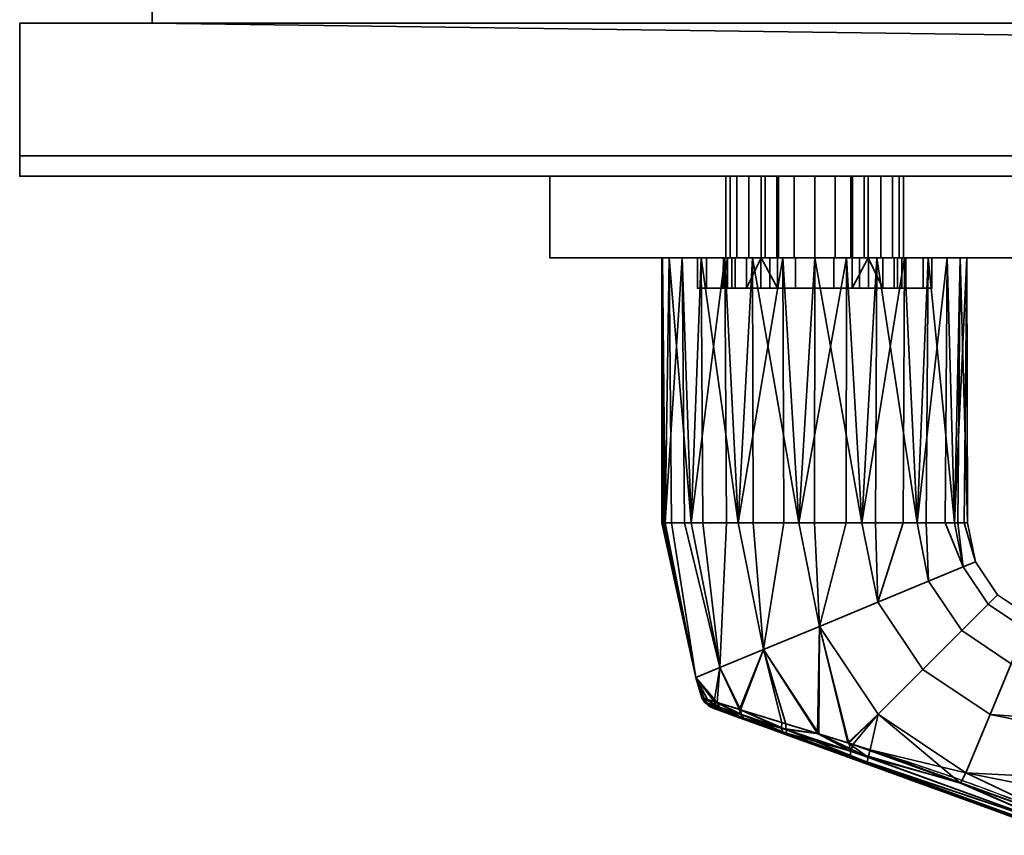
# Model space of a CAD drawing. Header units: millimetres. Extents: x -603 to 3703, y -115 to 249.
# Tile 314 of 656: x 1016 to 1113, y -114 to -34. Entities that reach past the tile are written whole.
import ezdxf

# ---------------------------------------------------------------- set-up
doc = ezdxf.new("R2010")
doc.units = ezdxf.units.MM
doc.layers.add('152', color=7, linetype='Continuous', true_color=0xffffff)

# ---------------------------------------------------------------- blocks, each defined once
blk = doc.blocks.new('UG_SURFACE_090')
at = {"layer": '152', "color": 43, "linetype": 'Continuous', "lineweight": 35}
for points in [[(1029, -34, 2017), (1971, -34, 2017), (1971, 0, 2017), (1029, 0, 2017)], [(1029, -34, 2017), (1029, 0, 2017), (1029, -25.5, 1148.5), (1029, -28.5, 1148.5)], [(1029, -29, 30.5), (1029, -34, 2017), (1029, -28.5, 1148.5), (1029, -28.5, 1117.5)], [(1029, -34), (1029, -29), (1971, -29), (1971, -34)], [(1029, -29, 30.5), (1029, -29), (1029, -34), (1029, -34, 2017)], [(1984, -49, 2030), (1984, -34, 2030), (1016, -34, 2030), (1016, -49, 2030)], [(1016, -34, 2030), (1016, -34), (1016, -47)], [(1016, -47), (1016, -49, 2), (1016, -49, 2030), (1016, -34, 2030)], [(1016, -34, 2030), (1984, -34, 2030), (1971, -34, 2017), (1029, -34, 2017)], [(1029, -34, 2017), (1029, -34), (1016, -34), (1016, -34, 2030)], [(1984, -47), (1016, -47), (1016, -34), (1029, -34)], [(1984, -47), (1029, -34), (1971, -34)], [(1016, -47), (1984, -47), (1984, -49, 2), (1016, -49, 2)], [(1016, -49, 2030), (1068, -49, 1186.5), (1094, -49, 1190)], [(1016, -49, 2), (1094, -49, 948), (1068, -49, 951.5)], [(1068, -49, 951.5), (1068, -49, 1186.5), (1016, -49, 2030), (1016, -49, 2)], [(1094, -49, 1190), (1120, -49, 1186.5), (1984, -49, 2030), (1016, -49, 2030)], [(1120, -49, 951.5), (1094, -49, 948), (1016, -49, 2), (1984, -49, 2)], [(1068, -49, 951.5), (1068, -57, 951.5), (1068, -57, 1186.5), (1068, -49, 1186.5)], [(1068, -49, 1186.5), (1068, -57, 1186.5), (1094, -57, 1190), (1094, -49, 1190)], [(1094, -49, 948), (1094, -57, 948), (1068, -57, 951.5), (1068, -49, 951.5)], [(1085.289, -49, 1011.173), (1085.289, -57, 1011.173), (1086.367, -57, 1007.721), (1086.367, -49, 1007.721)], [(1085.699, -49, 1014.767), (1085.699, -57, 1014.767), (1085.289, -57, 1011.173), (1085.289, -49, 1011.173)], [(1099.25, -49, 1005), (1085.289, -49, 1011.173), (1086.367, -49, 1007.721), (1088.75, -49, 1005)], [(1085.699, -49, 1014.767), (1085.289, -49, 1011.173), (1099.25, -49, 1005)], [(1087.527, -49, 1017.888), (1087.527, -57, 1017.888), (1085.699, -57, 1014.767), (1085.699, -49, 1014.767)], [(1099.25, -49, 1005), (1090.461, -49, 1020.002), (1087.527, -49, 1017.888), (1085.699, -49, 1014.767)], [(1086.367, -49, 1007.721), (1086.367, -57, 1007.721), (1088.75, -57, 1005), (1088.75, -49, 1005)], [(1090.461, -49, 1020.002), (1090.461, -57, 1020.002), (1087.527, -57, 1017.888), (1087.527, -49, 1017.888)], [(1088.75, -49, 1005), (1088.75, -57, 1005), (1088.75, -57, 1004.69)], [(1088.75, -57, 1004.69), (1088.75, -57, 992.5), (1088.75, -49, 992.5), (1088.75, -49, 1005)], [(1088.75, -49, 992.5), (1088.75, -57, 992.5), (1089.15, -57, 990.491), (1089.15, -49, 990.491)], [(1099.25, -49, 992.5), (1088.75, -49, 992.5), (1089.15, -49, 990.491), (1090.288, -49, 988.788)], [(1099.25, -49, 992.5), (1099.25, -49, 1005), (1088.75, -49, 1005), (1088.75, -49, 992.5)], [(1089.15, -49, 990.491), (1089.15, -57, 990.491), (1090.288, -57, 988.788), (1090.288, -49, 988.788)], [(1090.288, -49, 988.788), (1090.288, -57, 988.788), (1091.991, -57, 987.65), (1091.991, -49, 987.65)], [(1097.712, -49, 988.788), (1090.288, -49, 988.788), (1091.991, -49, 987.65)], [(1097.712, -49, 988.788), (1098.85, -49, 990.491), (1099.25, -49, 992.5), (1090.288, -49, 988.788)], [(1094, -49, 1020.75), (1094, -57, 1020.75), (1090.461, -57, 1020.002), (1090.461, -49, 1020.002)], [(1099.25, -49, 1005), (1097.539, -49, 1020.002), (1094, -49, 1020.75), (1090.461, -49, 1020.002)], [(1091.991, -49, 987.65), (1091.991, -57, 987.65), (1094, -57, 987.25), (1094, -49, 987.25)], [(1091.991, -49, 987.65), (1094, -49, 987.25), (1096.009, -49, 987.65), (1097.712, -49, 988.788)], [(1094, -49, 1190), (1094, -57, 1190), (1120, -57, 1186.5), (1120, -49, 1186.5)], [(1120, -49, 951.5), (1120, -57, 951.5), (1094, -57, 948), (1094, -49, 948)], [(1094, -49, 987.25), (1094, -57, 987.25), (1096.009, -57, 987.65), (1096.009, -49, 987.65)], [(1097.539, -49, 1020.002), (1097.539, -57, 1020.002), (1094, -57, 1020.75), (1094, -49, 1020.75)], [(1096.009, -49, 987.65), (1096.009, -57, 987.65), (1097.712, -57, 988.788), (1097.712, -49, 988.788)], [(1100.473, -49, 1017.888), (1100.473, -57, 1017.888), (1097.539, -57, 1020.002), (1097.539, -49, 1020.002)], [(1102.301, -49, 1014.767), (1100.473, -49, 1017.888), (1097.539, -49, 1020.002), (1099.25, -49, 1005)], [(1097.712, -49, 988.788), (1097.712, -57, 988.788), (1098.85, -57, 990.491), (1098.85, -49, 990.491)], [(1098.85, -49, 990.491), (1098.85, -57, 990.491), (1099.25, -57, 992.5), (1099.25, -49, 992.5)], [(1099.25, -49, 1005), (1099.25, -49, 992.5), (1099.25, -57, 992.5), (1099.25, -57, 1004.69)], [(1099.25, -57, 1004.69), (1099.25, -57, 1005), (1099.25, -49, 1005)], [(1099.25, -49, 1005), (1099.25, -57, 1005), (1101.632, -57, 1007.721), (1101.632, -49, 1007.721)], [(1099.25, -49, 1005), (1101.632, -49, 1007.721), (1102.711, -49, 1011.173), (1102.301, -49, 1014.767)], [(1102.301, -49, 1014.767), (1102.301, -57, 1014.767), (1100.473, -57, 1017.888), (1100.473, -49, 1017.888)], [(1101.632, -49, 1007.721), (1101.632, -57, 1007.721), (1102.711, -57, 1011.173), (1102.711, -49, 1011.173)], [(1102.711, -49, 1011.173), (1102.711, -57, 1011.173), (1102.301, -57, 1014.767), (1102.301, -49, 1014.767)], [(1068, -57, 951.5), (1082.5, -57, 993.5), (1082.5, -57, 1014.5)], [(1068, -57, 951.5), (1079.734, -57, 1099.365), (1079, -57, 1104)], [(1068, -57, 951.5), (1083.375, -57, 989.099), (1082.5, -57, 993.5)], [(1079, -57, 1104), (1079.082, -57, 1105.568), (1068, -57, 1186.5), (1068, -57, 951.5)], [(1068, -57, 951.5), (1085.868, -57, 985.368), (1083.375, -57, 989.099)], [(1094, -57, 1190), (1068, -57, 1186.5), (1090.881, -57, 1118.672)], [(1068, -57, 1186.5), (1081.01, -57, 1111.5), (1085.183, -57, 1116.135)], [(1068, -57, 951.5), (1082.853, -57, 1093.963), (1079.734, -57, 1099.365)], [(1068, -57, 951.5), (1089.599, -57, 982.875), (1085.868, -57, 985.368)], [(1085.183, -57, 1116.135), (1090.881, -57, 1118.672), (1068, -57, 1186.5)], [(1068, -57, 951.5), (1087.899, -57, 1090.297), (1082.853, -57, 1093.963)], [(1068, -57, 951.5), (1094, -57, 948), (1094, -57, 982), (1089.599, -57, 982.875)], [(1082.5, -57, 1014.5), (1094, -57, 1089), (1087.899, -57, 1090.297), (1068, -57, 951.5)], [(1079.082, -57, 1105.568), (1081.01, -57, 1111.5), (1068, -57, 1186.5)], [(1079, -57, 1104), (1079.734, -57, 1099.365), (1079.328, -83, 1100.881)], [(1079.082, -57, 1105.568), (1079, -57, 1104), (1079, -83, 1104)], [(1079, -83, 1104), (1079.164, -83, 1105.559), (1079.082, -57, 1105.568)], [(1079.328, -83, 1100.881), (1079, -83, 1104), (1079, -57, 1104)], [(1081.01, -57, 1111.5), (1079.082, -57, 1105.568), (1079.328, -83, 1107.119)], [(1079.082, -57, 1105.568), (1079.164, -83, 1105.559), (1079.328, -83, 1107.119)], [(1079.734, -57, 1099.365), (1079.959, -83, 1099.465), (1079.328, -83, 1100.881)], [(1079.328, -83, 1107.119), (1081.234, -83, 1111.4), (1081.01, -57, 1111.5)], [(1079.734, -57, 1099.365), (1082.853, -57, 1093.963), (1081.865, -83, 1095.183)], [(1081.865, -83, 1095.183), (1079.959, -83, 1099.465), (1079.734, -57, 1099.365)], [(1085.183, -57, 1116.135), (1081.01, -57, 1111.5), (1081.865, -83, 1112.817)], [(1081.01, -57, 1111.5), (1081.234, -83, 1111.4), (1081.865, -83, 1112.817)], [(1082.853, -57, 1093.963), (1083.017, -83, 1094.146), (1081.865, -83, 1095.183)], [(1081.865, -83, 1112.817), (1085.348, -83, 1115.953), (1085.183, -57, 1116.135)], [(1094, -57, 1089), (1082.5, -57, 1014.5), (1083.375, -57, 1018.901)], [(1082.5, -57, 1014.5), (1082.5, -60, 1014.5), (1083.375, -60, 1018.901), (1083.375, -57, 1018.901)], [(1082.5, -57, 993.5), (1082.5, -60, 993.5), (1082.5, -60, 1014.5), (1082.5, -57, 1014.5)], [(1083.375, -57, 989.099), (1083.375, -60, 989.099), (1082.5, -60, 993.5), (1082.5, -57, 993.5)], [(1082.853, -57, 1093.963), (1087.899, -57, 1090.297), (1086.5, -83, 1091.01)], [(1086.5, -83, 1091.01), (1083.017, -83, 1094.146), (1082.853, -57, 1093.963)], [(1083.375, -57, 1018.901), (1085.868, -57, 1022.632), (1094, -57, 1089)], [(1083.375, -57, 1018.901), (1083.375, -60, 1018.901), (1085.868, -60, 1022.632), (1085.868, -57, 1022.632)], [(1085.868, -57, 985.368), (1085.868, -60, 985.368), (1083.375, -60, 989.099), (1083.375, -57, 989.099)], [(1085.441, -57, 1009.219), (1085.049, -57, 1012.941), (1085, -60, 1012)], [(1085.049, -57, 1012.941), (1085.049, -60, 1012.941), (1085, -60, 1012)], [(1085, -60, 1012), (1085.441, -60, 1009.219), (1085.441, -57, 1009.219)], [(1086.206, -57, 1016.5), (1086.206, -60, 1016.5), (1085.049, -60, 1012.941), (1085.049, -57, 1012.941)], [(1085.049, -57, 1012.941), (1085.289, -57, 1011.173), (1085.699, -57, 1014.767)], [(1085.699, -57, 1014.767), (1086.206, -57, 1016.5), (1085.049, -57, 1012.941)], [(1085.289, -57, 1011.173), (1085.049, -57, 1012.941), (1085.441, -57, 1009.219)], [(1090.881, -57, 1118.672), (1085.183, -57, 1116.135), (1086.5, -83, 1116.99)], [(1085.183, -57, 1116.135), (1085.348, -83, 1115.953), (1086.5, -83, 1116.99)], [(1085.441, -57, 1009.219), (1086.367, -57, 1007.721), (1085.289, -57, 1011.173)], [(1085.441, -57, 1009.219), (1085.441, -60, 1009.219), (1087.312, -60, 1005.978), (1087.312, -57, 1005.978)], [(1086.367, -57, 1007.721), (1085.441, -57, 1009.219), (1087.312, -57, 1005.978)], [(1086.206, -57, 1016.5), (1085.699, -57, 1014.767), (1087.527, -57, 1017.888)], [(1094, -57, 1089), (1085.868, -57, 1022.632), (1089.599, -57, 1025.125)], [(1085.868, -57, 1022.632), (1085.868, -60, 1022.632), (1089.599, -60, 1025.125), (1089.599, -57, 1025.125)], [(1089.599, -57, 982.875), (1089.599, -60, 982.875), (1085.868, -60, 985.368), (1085.868, -57, 985.368)], [(1088.71, -57, 1019.281), (1088.71, -60, 1019.281), (1086.206, -60, 1016.5), (1086.206, -57, 1016.5)], [(1087.527, -57, 1017.888), (1088.71, -57, 1019.281), (1086.206, -57, 1016.5)], [(1087.312, -57, 1005.978), (1088.75, -57, 1004.69), (1088.75, -57, 1005), (1086.367, -57, 1007.721)], [(1087.899, -57, 1090.297), (1087.975, -83, 1090.53), (1086.5, -83, 1091.01)], [(1086.5, -83, 1116.99), (1090.957, -83, 1118.439), (1090.881, -57, 1118.672)], [(1087.312, -60, 1005.978), (1090.339, -60, 1003.778), (1088.75, -57, 1004.69)], [(1088.75, -57, 1004.69), (1087.312, -57, 1005.978), (1087.312, -60, 1005.978)], [(1088.71, -57, 1019.281), (1087.527, -57, 1017.888), (1090.461, -57, 1020.002)], [(1087.899, -57, 1090.297), (1094, -57, 1089), (1092.432, -83, 1089.082)], [(1092.432, -83, 1089.082), (1087.975, -83, 1090.53), (1087.899, -57, 1090.297)], [(1092.129, -57, 1020.803), (1092.129, -60, 1020.803), (1088.71, -60, 1019.281), (1088.71, -57, 1019.281)], [(1090.461, -57, 1020.002), (1092.129, -57, 1020.803), (1088.71, -57, 1019.281)], [(1090.339, -60, 1003.778), (1090.339, -57, 1003.778), (1088.75, -57, 1004.69)], [(1088.75, -57, 992.5), (1094, -57, 987.25), (1091.991, -57, 987.65), (1090.288, -57, 988.788)], [(1090.288, -57, 988.788), (1089.15, -57, 990.491), (1088.75, -57, 992.5)], [(1088.75, -57, 992.5), (1088.75, -57, 1004.69), (1090.339, -57, 1003.778)], [(1088.75, -57, 992.5), (1090.339, -57, 1003.778), (1094, -57, 1003), (1094, -57, 987.25)], [(1089.599, -57, 1025.125), (1094, -57, 1026), (1094, -57, 1089)], [(1089.599, -57, 1025.125), (1089.599, -60, 1025.125), (1094, -60, 1026), (1094, -57, 1026)], [(1094, -57, 982), (1094, -60, 982), (1089.599, -60, 982.875), (1089.599, -57, 982.875)], [(1090.339, -57, 1003.778), (1090.339, -60, 1003.778), (1094, -60, 1003), (1094, -57, 1003)], [(1092.129, -57, 1020.803), (1090.461, -57, 1020.002), (1094, -57, 1020.75)], [(1097.119, -57, 1118.672), (1090.881, -57, 1118.672), (1092.432, -83, 1118.918)], [(1090.881, -57, 1118.672), (1090.957, -83, 1118.439), (1092.432, -83, 1118.918)], [(1090.881, -57, 1118.672), (1097.119, -57, 1118.672), (1120, -57, 1186.5), (1094, -57, 1190)], [(1095.871, -57, 1020.803), (1095.871, -60, 1020.803), (1092.129, -60, 1020.803), (1092.129, -57, 1020.803)], [(1094, -57, 1020.75), (1095.871, -57, 1020.803), (1092.129, -57, 1020.803)], [(1094, -57, 1089), (1093.974, -83, 1089.244), (1092.432, -83, 1089.082)], [(1092.432, -83, 1118.918), (1097.093, -83, 1118.428), (1097.119, -57, 1118.672)], [(1098.635, -83, 1089.734), (1093.974, -83, 1089.244), (1094, -57, 1089)], [(1094, -57, 1089), (1100.101, -57, 1090.297), (1098.635, -83, 1089.734)], [(1100.101, -57, 1090.297), (1094, -57, 1089), (1094, -57, 1026), (1098.401, -57, 1025.125)], [(1098.401, -57, 982.875), (1094, -57, 982), (1094, -57, 948), (1120, -57, 951.5)], [(1094, -57, 1026), (1094, -60, 1026), (1098.401, -60, 1025.125), (1098.401, -57, 1025.125)], [(1098.401, -57, 982.875), (1098.401, -60, 982.875), (1094, -60, 982), (1094, -57, 982)], [(1094, -57, 1003), (1094, -60, 1003), (1097.661, -60, 1003.778), (1097.661, -57, 1003.778)], [(1095.871, -57, 1020.803), (1094, -57, 1020.75), (1097.539, -57, 1020.002)], [(1094, -57, 987.25), (1094, -57, 1003), (1097.661, -57, 1003.778), (1099.25, -57, 992.5)], [(1097.712, -57, 988.788), (1096.009, -57, 987.65), (1094, -57, 987.25), (1099.25, -57, 992.5)], [(1099.29, -57, 1019.281), (1099.29, -60, 1019.281), (1095.871, -60, 1020.803), (1095.871, -57, 1020.803)], [(1099.29, -57, 1019.281), (1095.871, -57, 1020.803), (1097.539, -57, 1020.002)], [(1097.119, -57, 1118.672), (1097.093, -83, 1118.428), (1098.635, -83, 1118.266)], [(1102.817, -57, 1116.135), (1097.119, -57, 1118.672), (1098.635, -83, 1118.266)], [(1120, -57, 1186.5), (1097.119, -57, 1118.672), (1102.817, -57, 1116.135)], [(1097.539, -57, 1020.002), (1100.473, -57, 1017.888), (1099.29, -57, 1019.281)], [(1099.25, -57, 1004.69), (1097.661, -60, 1003.778), (1100.688, -60, 1005.978)], [(1099.25, -57, 1004.69), (1097.661, -57, 1003.778), (1097.661, -60, 1003.778)], [(1097.661, -57, 1003.778), (1099.25, -57, 1004.69), (1099.25, -57, 992.5)], [(1099.25, -57, 992.5), (1098.85, -57, 990.491), (1097.712, -57, 988.788)], [(1120, -57, 951.5), (1102.132, -57, 985.368), (1098.401, -57, 982.875)], [(1098.401, -57, 1025.125), (1102.132, -57, 1022.632), (1100.101, -57, 1090.297)], [(1098.401, -57, 1025.125), (1098.401, -60, 1025.125), (1102.132, -60, 1022.632), (1102.132, -57, 1022.632)], [(1102.132, -57, 985.368), (1102.132, -60, 985.368), (1098.401, -60, 982.875), (1098.401, -57, 982.875)], [(1100.101, -57, 1090.297), (1099.978, -83, 1090.51), (1098.635, -83, 1089.734)], [(1098.635, -83, 1118.266), (1102.694, -83, 1115.923), (1102.817, -57, 1116.135)], [(1100.688, -60, 1005.978), (1100.688, -57, 1005.978), (1099.25, -57, 1004.69)], [(1101.632, -57, 1007.721), (1099.25, -57, 1005), (1099.25, -57, 1004.69), (1100.688, -57, 1005.978)], [(1101.794, -57, 1016.5), (1101.794, -60, 1016.5), (1099.29, -60, 1019.281), (1099.29, -57, 1019.281)], [(1101.794, -57, 1016.5), (1099.29, -57, 1019.281), (1100.473, -57, 1017.888)], [(1104.037, -83, 1092.853), (1099.978, -83, 1090.51), (1100.101, -57, 1090.297)], [(1100.101, -57, 1090.297), (1105.147, -57, 1093.963), (1104.037, -83, 1092.853)], [(1120, -57, 951.5), (1100.101, -57, 1090.297), (1104.625, -57, 1018.901), (1105.5, -57, 1014.5)], [(1100.101, -57, 1090.297), (1102.132, -57, 1022.632), (1104.625, -57, 1018.901)], [(1120, -57, 951.5), (1105.147, -57, 1093.963), (1100.101, -57, 1090.297)], [(1100.473, -57, 1017.888), (1102.301, -57, 1014.767), (1101.794, -57, 1016.5)], [(1100.688, -57, 1005.978), (1100.688, -60, 1005.978), (1102.56, -60, 1009.219), (1102.56, -57, 1009.219)], [(1100.688, -57, 1005.978), (1102.56, -57, 1009.219), (1101.632, -57, 1007.721)], [(1102.711, -57, 1011.173), (1101.632, -57, 1007.721), (1102.56, -57, 1009.219)], [(1102.951, -57, 1012.941), (1102.951, -60, 1012.941), (1101.794, -60, 1016.5), (1101.794, -57, 1016.5)], [(1102.951, -57, 1012.941), (1101.794, -57, 1016.5), (1102.301, -57, 1014.767)], [(1104.625, -57, 989.099), (1102.132, -57, 985.368), (1120, -57, 951.5)], [(1102.132, -57, 1022.632), (1102.132, -60, 1022.632), (1104.625, -60, 1018.901), (1104.625, -57, 1018.901)], [(1104.625, -57, 989.099), (1104.625, -60, 989.099), (1102.132, -60, 985.368), (1102.132, -57, 985.368)], [(1102.301, -57, 1014.767), (1102.711, -57, 1011.173), (1102.951, -57, 1012.941)], [(1102.56, -57, 1009.219), (1102.56, -60, 1009.219), (1102.951, -60, 1012.941), (1102.951, -57, 1012.941)], [(1102.56, -57, 1009.219), (1102.951, -57, 1012.941), (1102.711, -57, 1011.173)], [(1102.817, -57, 1116.135), (1102.694, -83, 1115.923), (1104.037, -83, 1115.147)], [(1106.99, -57, 1111.5), (1102.817, -57, 1116.135), (1104.037, -83, 1115.147)], [(1102.817, -57, 1116.135), (1106.99, -57, 1111.5), (1120, -57, 1186.5)], [(1105.147, -57, 1093.963), (1104.949, -83, 1094.107), (1104.037, -83, 1092.853)], [(1104.037, -83, 1115.147), (1106.792, -83, 1111.356), (1106.99, -57, 1111.5)], [(1105.5, -57, 993.5), (1104.625, -57, 989.099), (1120, -57, 951.5)], [(1104.625, -57, 1018.901), (1104.625, -60, 1018.901), (1105.5, -60, 1014.5), (1105.5, -57, 1014.5)], [(1105.5, -57, 993.5), (1105.5, -60, 993.5), (1104.625, -60, 989.099), (1104.625, -57, 989.099)], [(1107.703, -83, 1097.899), (1104.949, -83, 1094.107), (1105.147, -57, 1093.963)], [(1105.147, -57, 1093.963), (1108.266, -57, 1099.365), (1107.703, -83, 1097.899)], [(1108.266, -57, 1099.365), (1105.147, -57, 1093.963), (1120, -57, 951.5)], [(1105.5, -57, 1014.5), (1105.5, -57, 993.5), (1120, -57, 951.5)], [(1105.5, -57, 1014.5), (1105.5, -60, 1014.5), (1105.5, -60, 993.5), (1105.5, -57, 993.5)], [(1106.99, -57, 1111.5), (1106.792, -83, 1111.356), (1107.703, -83, 1110.101)], [(1108.918, -57, 1105.568), (1106.99, -57, 1111.5), (1107.703, -83, 1110.101)], [(1120, -57, 1186.5), (1106.99, -57, 1111.5), (1108.918, -57, 1105.568)], [(1108.266, -57, 1099.365), (1108.026, -83, 1099.416), (1107.703, -83, 1097.899)], [(1107.703, -83, 1110.101), (1108.678, -83, 1105.517), (1108.918, -57, 1105.568)], [(1109, -83, 1104), (1108.026, -83, 1099.416), (1108.266, -57, 1099.365)], [(1108.266, -57, 1099.365), (1108.918, -57, 1105.568), (1109, -83, 1104)], [(1108.918, -57, 1105.568), (1108.266, -57, 1099.365), (1120, -57, 951.5), (1120, -57, 1186.5)], [(1108.918, -57, 1105.568), (1108.678, -83, 1105.517), (1109, -83, 1104)], [(1082.5, -60, 1014.5), (1082.5, -60, 993.5), (1085.441, -60, 1009.219), (1085, -60, 1012)], [(1085, -60, 1012), (1085.049, -60, 1012.941), (1082.5, -60, 1014.5)], [(1082.5, -60, 993.5), (1087.312, -60, 1005.978), (1085.441, -60, 1009.219)], [(1085.049, -60, 1012.941), (1086.206, -60, 1016.5), (1083.375, -60, 1018.901), (1082.5, -60, 1014.5)], [(1090.339, -60, 1003.778), (1087.312, -60, 1005.978), (1082.5, -60, 993.5), (1083.375, -60, 989.099)], [(1085.868, -60, 1022.632), (1083.375, -60, 1018.901), (1086.206, -60, 1016.5), (1088.71, -60, 1019.281)], [(1094, -60, 1003), (1090.339, -60, 1003.778), (1083.375, -60, 989.099), (1085.868, -60, 985.368)], [(1089.599, -60, 1025.125), (1085.868, -60, 1022.632), (1088.71, -60, 1019.281), (1092.129, -60, 1020.803)], [(1085.868, -60, 985.368), (1089.599, -60, 982.875), (1094, -60, 982), (1094, -60, 1003)], [(1094, -60, 1026), (1089.599, -60, 1025.125), (1092.129, -60, 1020.803)], [(1092.129, -60, 1020.803), (1095.871, -60, 1020.803), (1098.401, -60, 1025.125), (1094, -60, 1026)], [(1094, -60, 1003), (1098.401, -60, 982.875), (1102.132, -60, 985.368)], [(1094, -60, 1003), (1094, -60, 982), (1098.401, -60, 982.875)], [(1102.132, -60, 985.368), (1104.625, -60, 989.099), (1097.661, -60, 1003.778), (1094, -60, 1003)], [(1095.871, -60, 1020.803), (1099.29, -60, 1019.281), (1102.132, -60, 1022.632), (1098.401, -60, 1025.125)], [(1100.688, -60, 1005.978), (1097.661, -60, 1003.778), (1104.625, -60, 989.099), (1105.5, -60, 993.5)], [(1099.29, -60, 1019.281), (1101.794, -60, 1016.5), (1104.625, -60, 1018.901), (1102.132, -60, 1022.632)], [(1102.56, -60, 1009.219), (1100.688, -60, 1005.978), (1105.5, -60, 993.5)], [(1105.5, -60, 1014.5), (1104.625, -60, 1018.901), (1101.794, -60, 1016.5), (1102.951, -60, 1012.941)], [(1105.5, -60, 993.5), (1105.5, -60, 1014.5), (1102.951, -60, 1012.941), (1102.56, -60, 1009.219)], [(1082.348, -98.182, 1100.881), (1082.348, -98.182, 1107.119), (1079, -83, 1104)], [(1082.348, -98.182, 1107.119), (1079.164, -83, 1105.559), (1079, -83, 1104)], [(1079, -83, 1104), (1079.328, -83, 1100.881), (1082.348, -98.182, 1100.881)], [(1082.348, -98.182, 1107.119), (1079.328, -83, 1107.119), (1079.164, -83, 1105.559)], [(1082.348, -98.182, 1100.881), (1079.328, -83, 1100.881), (1079.959, -83, 1099.465)], [(1081.234, -83, 1111.4), (1079.328, -83, 1107.119), (1082.348, -98.182, 1107.119), (1084.692, -97.211, 1112.817)], [(1079.959, -83, 1099.465), (1081.865, -83, 1095.183), (1084.692, -97.211, 1095.183), (1082.348, -98.182, 1100.881)], [(1084.692, -97.211, 1112.817), (1081.865, -83, 1112.817), (1081.234, -83, 1111.4)], [(1084.692, -97.211, 1095.183), (1081.865, -83, 1095.183), (1083.017, -83, 1094.146)], [(1085.348, -83, 1115.953), (1081.865, -83, 1112.817), (1084.692, -97.211, 1112.817)], [(1083.017, -83, 1094.146), (1086.5, -83, 1091.01), (1088.974, -95.437, 1091.01), (1084.692, -97.211, 1095.183)], [(1084.692, -97.211, 1112.817), (1088.974, -95.437, 1116.99), (1086.5, -83, 1116.99), (1085.348, -83, 1115.953)], [(1088.974, -95.437, 1091.01), (1086.5, -83, 1091.01), (1087.975, -83, 1090.53)], [(1090.957, -83, 1118.439), (1086.5, -83, 1116.99), (1088.974, -95.437, 1116.99)], [(1087.975, -83, 1090.53), (1092.432, -83, 1089.082), (1094.454, -93.167, 1089.082), (1088.974, -95.437, 1091.01)], [(1088.974, -95.437, 1116.99), (1094.454, -93.167, 1118.918), (1092.432, -83, 1118.918), (1090.957, -83, 1118.439)], [(1094.454, -93.167, 1089.082), (1092.432, -83, 1089.082), (1093.974, -83, 1089.244)], [(1097.093, -83, 1118.428), (1092.432, -83, 1118.918), (1094.454, -93.167, 1118.918)], [(1093.974, -83, 1089.244), (1098.635, -83, 1089.734), (1100.185, -90.793, 1089.734), (1094.454, -93.167, 1089.082)], [(1094.454, -93.167, 1118.918), (1100.185, -90.793, 1118.266), (1098.635, -83, 1118.266), (1097.093, -83, 1118.428)], [(1100.185, -90.793, 1089.734), (1098.635, -83, 1089.734), (1099.978, -83, 1090.51)], [(1102.694, -83, 1115.923), (1098.635, -83, 1118.266), (1100.185, -90.793, 1118.266)], [(1099.978, -83, 1090.51), (1104.037, -83, 1092.853), (1105.176, -88.726, 1092.853), (1100.185, -90.793, 1089.734)], [(1100.185, -90.793, 1118.266), (1105.176, -88.726, 1115.147), (1104.037, -83, 1115.147), (1102.694, -83, 1115.923)], [(1105.176, -88.726, 1092.853), (1104.037, -83, 1092.853), (1104.949, -83, 1094.107)], [(1106.792, -83, 1111.356), (1104.037, -83, 1115.147), (1105.176, -88.726, 1115.147), (1108.563, -87.323, 1110.101)], [(1104.949, -83, 1094.107), (1107.703, -83, 1097.899), (1108.563, -87.323, 1097.899), (1105.176, -88.726, 1092.853)], [(1108.563, -87.323, 1110.101), (1107.703, -83, 1110.101), (1106.792, -83, 1111.356)], [(1108.563, -87.323, 1097.899), (1107.703, -83, 1097.899), (1108.026, -83, 1099.416)], [(1108.678, -83, 1105.517), (1107.703, -83, 1110.101), (1108.563, -87.323, 1110.101), (1109.761, -86.827, 1104)], [(1108.026, -83, 1099.416), (1109, -83, 1104), (1109.761, -86.827, 1104), (1108.563, -87.323, 1097.899)], [(1109.761, -86.827, 1104), (1109, -83, 1104), (1108.678, -83, 1105.517)], [(1109.761, -86.827, 1104), (1111.929, -90.071, 1104), (1111.012, -90.988, 1097.899), (1108.563, -87.323, 1097.899)], [(1108.563, -87.323, 1110.101), (1111.012, -90.988, 1110.101), (1111.929, -90.071, 1104), (1109.761, -86.827, 1104)], [(1108.563, -87.323, 1097.899), (1111.012, -90.988, 1097.899), (1108.42, -93.58, 1092.853), (1105.176, -88.726, 1092.853)], [(1105.176, -88.726, 1115.147), (1108.42, -93.58, 1115.147), (1111.012, -90.988, 1110.101), (1108.563, -87.323, 1110.101)], [(1105.176, -88.726, 1092.853), (1108.42, -93.58, 1092.853), (1104.6, -97.4, 1089.734), (1100.185, -90.793, 1089.734)], [(1100.185, -90.793, 1118.266), (1104.6, -97.4, 1118.266), (1108.42, -93.58, 1115.147), (1105.176, -88.726, 1115.147)], [(1100.185, -90.793, 1089.734), (1104.6, -97.4, 1089.734), (1100.214, -101.786, 1089.082), (1094.454, -93.167, 1089.082)], [(1094.454, -93.167, 1118.918), (1100.214, -101.786, 1118.918), (1104.6, -97.4, 1118.266), (1100.185, -90.793, 1118.266)], [(1111.929, -90.071, 1104), (1115.173, -92.239, 1104), (1114.677, -93.437, 1097.899), (1111.012, -90.988, 1097.899)], [(1111.012, -90.988, 1110.101), (1114.677, -93.437, 1110.101), (1115.173, -92.239, 1104), (1111.929, -90.071, 1104)], [(1111.012, -90.988, 1097.899), (1114.677, -93.437, 1097.899), (1113.274, -96.824, 1092.853), (1108.42, -93.58, 1092.853)], [(1108.42, -93.58, 1115.147), (1113.274, -96.824, 1115.147), (1114.677, -93.437, 1110.101), (1111.012, -90.988, 1110.101)], [(1094.454, -93.167, 1118.918), (1088.974, -95.437, 1116.99), (1094.408, -103.716, 1116.839)], [(1094.274, -103.671, 1091.138), (1088.974, -95.437, 1091.01), (1094.454, -93.167, 1089.082)], [(1097.349, -104.62, 1090.135), (1094.274, -103.671, 1091.138), (1094.454, -93.167, 1089.082)], [(1094.454, -93.167, 1118.918), (1094.408, -103.716, 1116.839), (1097.239, -104.593, 1117.64)], [(1094.454, -93.167, 1089.082), (1100.214, -101.786, 1089.082), (1097.349, -104.62, 1090.135)], [(1097.239, -104.593, 1117.64), (1100.214, -101.786, 1118.918), (1094.454, -93.167, 1118.918)], [(1108.42, -93.58, 1092.853), (1113.274, -96.824, 1092.853), (1111.207, -101.815, 1089.734), (1104.6, -97.4, 1089.734)], [(1104.6, -97.4, 1118.266), (1111.207, -101.815, 1118.266), (1113.274, -96.824, 1115.147), (1108.42, -93.58, 1115.147)], [(1088.974, -95.437, 1116.99), (1084.692, -97.211, 1112.817), (1086.717, -101.34, 1112.813)], [(1086.613, -101.308, 1095.278), (1084.692, -97.211, 1095.183), (1088.974, -95.437, 1091.01)], [(1088.974, -95.437, 1091.01), (1090.759, -102.586, 1092.285), (1086.613, -101.308, 1095.278)], [(1086.717, -101.34, 1112.813), (1091.18, -102.716, 1115.926), (1088.974, -95.437, 1116.99)], [(1088.974, -95.437, 1091.01), (1094.274, -103.671, 1091.138), (1090.759, -102.586, 1092.285)], [(1091.18, -102.716, 1115.926), (1094.408, -103.716, 1116.839), (1088.974, -95.437, 1116.99)], [(1082.348, -98.182, 1100.881), (1084.692, -97.211, 1095.183), (1084.142, -100.541, 1098.674)], [(1084.424, -100.629, 1109.854), (1084.692, -97.211, 1112.817), (1082.348, -98.182, 1107.119)], [(1084.692, -97.211, 1095.183), (1086.613, -101.308, 1095.278), (1084.142, -100.541, 1098.674)], [(1084.424, -100.629, 1109.854), (1086.675, -101.327, 1112.784), (1084.692, -97.211, 1112.817)], [(1086.675, -101.327, 1112.784), (1086.717, -101.34, 1112.813), (1084.692, -97.211, 1112.817)], [(1104.6, -97.4, 1089.734), (1111.207, -101.815, 1089.734), (1108.833, -107.546, 1089.082), (1100.214, -101.786, 1089.082)], [(1100.214, -101.786, 1118.918), (1108.833, -107.546, 1118.918), (1111.207, -101.815, 1118.266), (1104.6, -97.4, 1118.266)], [(1111.207, -101.815, 1089.734), (1113.274, -96.824, 1092.853), (1119, -97.963, 1092.853), (1119, -102.376, 1090.305)], [(1119, -102.376, 1117.695), (1119, -97.963, 1115.147), (1113.274, -96.824, 1115.147), (1111.207, -101.815, 1118.266)], [(1082.348, -98.182, 1107.119), (1082.348, -98.182, 1100.881), (1082.916, -100.158, 1102.843)], [(1082.348, -98.182, 1100.881), (1083.484, -100.335, 1100.914), (1082.916, -100.158, 1102.843)], [(1082.348, -98.182, 1107.119), (1083.15, -100.231, 1106.582), (1084.424, -100.629, 1109.854)], [(1082.916, -100.158, 1102.843), (1083.15, -100.231, 1106.582), (1082.348, -98.182, 1107.119)], [(1084.142, -100.541, 1098.674), (1083.484, -100.335, 1100.914), (1082.348, -98.182, 1100.881)], [(1083.195, -100.594, 1102.889), (1082.916, -100.158, 1102.843), (1083.484, -100.335, 1100.914)], [(1082.916, -100.158, 1102.843), (1083.195, -100.594, 1102.889), (1083.419, -100.67, 1106.481)], [(1083.419, -100.67, 1106.481), (1083.15, -100.231, 1106.582), (1082.916, -100.158, 1102.843)], [(1083.15, -100.231, 1106.582), (1083.419, -100.67, 1106.481), (1084.643, -101.084, 1109.63)], [(1084.643, -101.084, 1109.63), (1084.424, -100.629, 1109.854), (1083.15, -100.231, 1106.582)], [(1084.372, -100.992, 1098.879), (1083.195, -100.594, 1102.889), (1083.484, -100.335, 1100.914)], [(1083.484, -100.335, 1100.914), (1084.142, -100.541, 1098.674), (1084.372, -100.992, 1098.879)], [(1083.195, -100.594, 1102.889), (1083.575, -100.943, 1102.941), (1083.791, -101.02, 1106.364)], [(1083.791, -101.02, 1106.364), (1083.419, -100.67, 1106.481), (1083.195, -100.594, 1102.889)], [(1083.575, -100.943, 1102.941), (1083.195, -100.594, 1102.889), (1084.372, -100.992, 1098.879)], [(1083.419, -100.67, 1106.481), (1083.791, -101.02, 1106.364), (1084.97, -101.441, 1109.363)], [(1084.97, -101.441, 1109.363), (1084.643, -101.084, 1109.63), (1083.419, -100.67, 1106.481)], [(1084.372, -100.992, 1098.879), (1084.709, -101.348, 1099.121), (1083.575, -100.943, 1102.941)], [(1083.791, -101.02, 1106.364), (1083.575, -100.943, 1102.941), (1084.033, -101.181, 1102.998)], [(1084.033, -101.181, 1102.998), (1083.575, -100.943, 1102.941), (1084.709, -101.348, 1099.121)], [(1084.97, -101.441, 1109.363), (1083.791, -101.02, 1106.364), (1084.242, -101.257, 1106.238)], [(1084.033, -101.181, 1102.998), (1084.242, -101.257, 1106.238), (1083.791, -101.02, 1106.364)], [(1084.709, -101.348, 1099.121), (1085.128, -101.58, 1099.384), (1084.033, -101.181, 1102.998)], [(1084.242, -101.257, 1106.238), (1084.033, -101.181, 1102.998), (1085.128, -101.58, 1099.384), (1087.346, -102.387, 1096.441)], [(1084.142, -100.541, 1098.674), (1086.613, -101.308, 1095.278), (1086.75, -101.795, 1095.602)], [(1086.75, -101.795, 1095.602), (1084.372, -100.992, 1098.879), (1084.142, -100.541, 1098.674)], [(1084.242, -101.257, 1106.238), (1085.381, -101.672, 1109.074), (1084.97, -101.441, 1109.363)], [(1087.346, -102.387, 1096.441), (1085.381, -101.672, 1109.074), (1084.242, -101.257, 1106.238)], [(1084.709, -101.348, 1099.121), (1084.372, -100.992, 1098.879), (1086.75, -101.795, 1095.602)], [(1084.424, -100.629, 1109.854), (1084.643, -101.084, 1109.63), (1086.809, -101.815, 1112.458)], [(1086.809, -101.815, 1112.458), (1086.675, -101.327, 1112.784), (1084.424, -100.629, 1109.854)], [(1084.643, -101.084, 1109.63), (1084.97, -101.441, 1109.363), (1087.059, -102.186, 1112.056)], [(1087.059, -102.186, 1112.056), (1086.809, -101.815, 1112.458), (1084.643, -101.084, 1109.63)], [(1086.75, -101.795, 1095.602), (1087.001, -102.166, 1096.001), (1084.709, -101.348, 1099.121)], [(1085.128, -101.58, 1099.384), (1084.709, -101.348, 1099.121), (1087.001, -102.166, 1096.001)], [(1086.613, -101.308, 1095.278), (1090.759, -102.586, 1092.285), (1090.756, -103.141, 1092.691)], [(1090.756, -103.141, 1092.691), (1086.75, -101.795, 1095.602), (1086.613, -101.308, 1095.278)], [(1086.717, -101.34, 1112.813), (1086.675, -101.327, 1112.784), (1086.809, -101.815, 1112.458)], [(1086.717, -101.34, 1112.813), (1086.809, -101.815, 1112.458), (1091.164, -103.278, 1115.516)], [(1091.164, -103.278, 1115.516), (1091.18, -102.716, 1115.926), (1086.717, -101.34, 1112.813)], [(1087.059, -102.186, 1112.056), (1084.97, -101.441, 1109.363), (1085.381, -101.672, 1109.074)], [(1087.001, -102.166, 1096.001), (1087.346, -102.387, 1096.441), (1085.128, -101.58, 1099.384)], [(1085.381, -101.672, 1109.074), (1087.402, -102.407, 1111.613), (1087.059, -102.186, 1112.056)], [(1087.402, -102.407, 1111.613), (1085.381, -101.672, 1109.074), (1091.101, -103.754, 1093.847)], [(1087.346, -102.387, 1096.441), (1091.101, -103.754, 1093.847), (1085.381, -101.672, 1109.074)], [(1087.001, -102.166, 1096.001), (1086.75, -101.795, 1095.602), (1090.756, -103.141, 1092.691)], [(1086.809, -101.815, 1112.458), (1087.059, -102.186, 1112.056), (1091.271, -103.687, 1114.964)], [(1091.271, -103.687, 1114.964), (1091.164, -103.278, 1115.516), (1086.809, -101.815, 1112.458)], [(1090.756, -103.141, 1092.691), (1090.875, -103.546, 1093.233), (1087.001, -102.166, 1096.001)], [(1087.346, -102.387, 1096.441), (1087.001, -102.166, 1096.001), (1090.875, -103.546, 1093.233)], [(1091.271, -103.687, 1114.964), (1087.059, -102.186, 1112.056), (1087.402, -102.407, 1111.613)], [(1090.875, -103.546, 1093.233), (1091.101, -103.754, 1093.847), (1087.346, -102.387, 1096.441)], [(1100.214, -101.786, 1118.918), (1097.239, -104.593, 1117.64), (1099.441, -105.275, 1118.263)], [(1097.728, -104.737, 1090.011), (1097.349, -104.62, 1090.135), (1100.214, -101.786, 1089.082)], [(1108.309, -108.529, 1089.831), (1097.728, -104.737, 1090.011), (1100.214, -101.786, 1089.082)], [(1108.833, -107.546, 1118.918), (1100.214, -101.786, 1118.918), (1099.441, -105.275, 1118.263)], [(1100.214, -101.786, 1089.082), (1108.833, -107.546, 1089.082), (1108.309, -108.529, 1089.831)], [(1108.833, -107.546, 1089.082), (1111.207, -101.815, 1089.734), (1119, -103.365, 1089.734), (1119, -108.051, 1089.242)], [(1119, -108.051, 1118.758), (1119, -103.365, 1118.266), (1111.207, -101.815, 1118.266), (1108.833, -107.546, 1118.918)], [(1111.207, -101.815, 1118.266), (1119, -103.365, 1118.266), (1119, -102.376, 1117.695)], [(1119, -102.376, 1090.305), (1119, -103.365, 1089.734), (1111.207, -101.815, 1089.734)], [(1087.402, -102.407, 1111.613), (1091.485, -103.894, 1114.336), (1091.271, -103.687, 1114.964)], [(1091.101, -103.754, 1093.847), (1099.166, -106.689, 1116.361), (1091.485, -103.894, 1114.336), (1087.402, -102.407, 1111.613)], [(1090.756, -103.141, 1092.691), (1090.759, -102.586, 1092.285), (1094.274, -103.671, 1091.138)], [(1094.274, -103.671, 1091.138), (1097.551, -105.419, 1090.427), (1090.756, -103.141, 1092.691)], [(1090.875, -103.546, 1093.233), (1090.756, -103.141, 1092.691), (1097.551, -105.419, 1090.427)], [(1094.408, -103.716, 1116.839), (1091.18, -102.716, 1115.926), (1091.164, -103.278, 1115.516)], [(1091.164, -103.278, 1115.516), (1091.271, -103.687, 1114.964), (1099.136, -106.488, 1117.182)], [(1094.408, -103.716, 1116.839), (1091.164, -103.278, 1115.516), (1099.233, -105.986, 1117.857)], [(1099.136, -106.488, 1117.182), (1099.233, -105.986, 1117.857), (1091.164, -103.278, 1115.516)], [(1097.551, -105.419, 1090.427), (1097.487, -105.9, 1091.085), (1090.875, -103.546, 1093.233)], [(1091.101, -103.754, 1093.847), (1090.875, -103.546, 1093.233), (1097.487, -105.9, 1091.085)], [(1097.487, -105.9, 1091.085), (1097.549, -106.1, 1091.876), (1091.101, -103.754, 1093.847)], [(1091.101, -103.754, 1093.847), (1097.549, -106.1, 1091.876), (1099.166, -106.689, 1116.361)], [(1099.136, -106.488, 1117.182), (1091.271, -103.687, 1114.964), (1091.485, -103.894, 1114.336)], [(1091.485, -103.894, 1114.336), (1099.166, -106.689, 1116.361), (1099.136, -106.488, 1117.182)], [(1094.274, -103.671, 1091.138), (1097.349, -104.62, 1090.135), (1097.551, -105.419, 1090.427)], [(1099.233, -105.986, 1117.857), (1097.239, -104.593, 1117.64), (1094.408, -103.716, 1116.839)], [(1099.233, -105.986, 1117.857), (1099.441, -105.275, 1118.263), (1097.239, -104.593, 1117.64)], [(1097.349, -104.62, 1090.135), (1097.728, -104.737, 1090.011), (1097.551, -105.419, 1090.427)], [(1097.551, -105.419, 1090.427), (1097.728, -104.737, 1090.011), (1108.309, -108.529, 1089.831)], [(1108.345, -108.501, 1118.304), (1099.441, -105.275, 1118.263), (1099.233, -105.986, 1117.857)], [(1099.441, -105.275, 1118.263), (1108.345, -108.501, 1118.304), (1108.833, -107.546, 1118.918)], [(1097.487, -105.9, 1091.085), (1097.551, -105.419, 1090.427), (1118.703, -113.056, 1090.051)], [(1118.703, -113.056, 1090.051), (1118.46, -113.517, 1090.73), (1097.487, -105.9, 1091.085)], [(1097.549, -106.1, 1091.876), (1097.487, -105.9, 1091.085), (1118.46, -113.517, 1090.73)], [(1118.46, -113.517, 1090.73), (1118.316, -113.659, 1091.562), (1097.549, -106.1, 1091.876)], [(1097.549, -106.1, 1091.876), (1118.316, -113.659, 1091.562), (1118.316, -113.659, 1116.438), (1099.166, -106.689, 1116.361)], [(1108.309, -108.529, 1089.831), (1118.703, -113.056, 1090.051), (1097.551, -105.419, 1090.427)], [(1118.703, -113.056, 1117.949), (1099.233, -105.986, 1117.857), (1099.136, -106.488, 1117.182)], [(1108.345, -108.501, 1118.304), (1099.233, -105.986, 1117.857), (1118.703, -113.056, 1117.949)], [(1118.46, -113.517, 1117.27), (1099.136, -106.488, 1117.182), (1099.166, -106.689, 1116.361)], [(1099.136, -106.488, 1117.182), (1118.46, -113.517, 1117.27), (1118.703, -113.056, 1117.949)], [(1099.166, -106.689, 1116.361), (1118.316, -113.659, 1116.438), (1118.46, -113.517, 1117.27)], [(1119, -112.361, 1089.648), (1108.309, -108.529, 1089.831), (1108.833, -107.546, 1089.082)], [(1108.833, -107.546, 1118.918), (1108.345, -108.501, 1118.304), (1119, -112.361, 1118.352)], [(1108.833, -107.546, 1118.918), (1119, -109.568, 1118.918), (1119, -108.051, 1118.758)], [(1119, -112.361, 1118.352), (1119, -109.568, 1118.918), (1108.833, -107.546, 1118.918)], [(1108.833, -107.546, 1089.082), (1119, -109.568, 1089.082), (1119, -112.361, 1089.648)], [(1119, -108.051, 1089.242), (1119, -109.568, 1089.082), (1108.833, -107.546, 1089.082)], [(1108.309, -108.529, 1089.831), (1119, -112.361, 1089.648), (1118.703, -113.056, 1090.051)], [(1118.703, -113.056, 1117.949), (1119, -112.361, 1118.352), (1108.345, -108.501, 1118.304)]]:
    blk.add_3dface(points, dxfattribs=at)

msp = doc.modelspace()

# ---------------------------------------------------------------- linework, layer by layer
at = {"layer": '152', "color": 252, "linetype": 'Continuous', "lineweight": -3, "true_color": 0x939598}
for p, q in [((1029, 0, 2017), (1029, -34, 2017)), ((1029, -29), (1029, -34)), ((1016, -34, 2030), (1984, -34, 2030)), ((1016, -34), (1016, -47)), ((1016, -34), (1029, -34)), ((1016, -34, 2030), (1016, -49, 2030)), ((1016, -34), (1016, -34, 2030)), ((1029, -34, 2017), (1971, -34, 2017)), ((1029, -34), (1029, -34, 2017)), ((1016, -47), (1016, -49, 2)), ((1016, -47), (1984, -47)), ((1984, -49, 2), (1016, -49, 2)), ((1984, -49, 2030), (1016, -49, 2030)), ((1016, -49, 2), (1016, -49, 2030)), ((1068, -49, 1186.5), (1068, -57, 1186.5)), ((1068, -49, 951.5), (1068, -57, 951.5)), ((1068, -49, 951.5), (1068, -49, 1186.5)), ((1088.75, -57, 992.5), (1088.75, -49, 992.5)), ((1088.75, -57, 1005), (1088.75, -49, 1005)), ((1088.75, -49, 992.5), (1088.75, -49, 1005)), ((1099.25, -57, 992.5), (1099.25, -49, 992.5)), ((1099.25, -57, 1005), (1099.25, -49, 1005)), ((1099.25, -49, 1005), (1099.25, -49, 992.5)), ((1068, -57, 1186.5), (1068, -57, 951.5)), ((1082.5, -60, 993.5), (1082.5, -57, 993.5)), ((1082.5, -60, 1014.5), (1082.5, -57, 1014.5)), ((1082.5, -57, 993.5), (1082.5, -57, 1014.5)), ((1088.75, -57, 1005), (1088.75, -57, 1004.69)), ((1088.75, -57, 1004.69), (1088.75, -57, 992.5)), ((1099.25, -57, 1004.69), (1099.25, -57, 1005)), ((1099.25, -57, 992.5), (1099.25, -57, 1004.69)), ((1105.5, -60, 993.5), (1105.5, -57, 993.5)), ((1105.5, -60, 1014.5), (1105.5, -57, 1014.5)), ((1105.5, -57, 1014.5), (1105.5, -57, 993.5)), ((1082.5, -60, 993.5), (1082.5, -60, 1014.5)), ((1105.5, -60, 1014.5), (1105.5, -60, 993.5))]:
    msp.add_line(p, q, dxfattribs=at)
at = {"layer": '152', "color": 252, "linetype": 'Continuous', "lineweight": -3, "true_color": 0x939598, "extrusion": (0, 1, 0)}
msp.add_circle((-1094, 1104, -57), 15, dxfattribs=at)
at = {"layer": '152', "color": 252, "linetype": 'Continuous', "lineweight": -3, "true_color": 0x939598, "extrusion": (0, -1, 0)}
for centre, radius in [((1094, 1012, 60), 9), ((1094, 1104, 83), 15)]:
    msp.add_circle(centre, radius, dxfattribs=at)
at = {"layer": '152', "color": 252, "linetype": 'Continuous', "lineweight": -3, "true_color": 0x939598, "extrusion": (0, 1, 0)}
for centre, radius, start, end in [((-1094, 1091.679, -49), 98.321, 74.66639, 105.33361), ((-1094, 1046.321, -49), 98.321, 254.66639, 285.33361), ((-1094, 1012, -49), 8.75, 306.8699, 233.1301), ((-1094, 992.5, -49), 5.25, 180, 0), ((-1094, 993.5, -57), 11.5, 180, 0), ((-1094, 1014.5, -57), 11.5, 360, 180), ((-1094, 993.5, -60), 11.5, 180, 0), ((-1094, 1014.5, -60), 11.5, 360, 180)]:
    msp.add_arc(centre, radius, start, end, dxfattribs=at)
at = {"layer": '152', "color": 252, "linetype": 'Continuous', "lineweight": -3, "true_color": 0x939598, "extrusion": (0, -1, 0)}
for centre, radius, start, end in [((1094, 1091.679, 57), 98.321, 74.66639, 105.33361), ((1094, 1046.321, 57), 98.321, 254.66639, 285.33361), ((1094, 1012, 57), 9, 305.68533, 234.31467), ((1094, 1012, 57), 8.75, 306.8699, 233.1301), ((1094, 1012, 57), 9, 234.31467, 305.68533), ((1094, 992.5, 57), 5.25, 180, 0)]:
    msp.add_arc(centre, radius, start, end, dxfattribs=at)
at = {"layer": '152', "color": 252, "linetype": 'Continuous', "lineweight": -3, "true_color": 0x939598}
for points, knots in [([(1119, -112.361, 1089.648), (1117.254, -111.642, 1089.43), (1115.499, -110.935, 1089.318), (1111.97, -109.564, 1089.192), (1110.195, -108.901, 1089.176), (1104.837, -106.991, 1089.226), (1101.223, -105.827, 1089.358), (1095.862, -104.155, 1090.359), (1094.114, -103.617, 1090.83), (1090.745, -102.582, 1092.203), (1089.124, -102.084, 1093.114), (1086.992, -101.426, 1094.873), (1086.322, -101.218, 1095.534), (1085.138, -100.851, 1096.968), (1084.62, -100.69, 1097.744), (1083.753, -100.419, 1099.43), (1083.42, -100.316, 1100.311), (1082.971, -100.175, 1102.138), (1082.854, -100.139, 1103.1), (1082.866, -100.142, 1105.944), (1083.356, -100.296, 1107.833), (1085.113, -100.843, 1111.181), (1086.365, -101.232, 1112.627), (1089.223, -102.114, 1114.949), (1090.847, -102.613, 1115.848), (1094.224, -103.651, 1117.205), (1095.969, -104.188, 1117.666), (1099.523, -105.297, 1118.319), (1101.329, -105.87, 1118.509), (1104.907, -107.044, 1118.744), (1106.689, -107.651, 1118.792), (1110.235, -108.916, 1118.824), (1111.999, -109.574, 1118.808), (1115.509, -110.939, 1118.681), (1117.257, -111.644, 1118.57), (1119, -112.361, 1118.352)], [0, 0, 0, 0, 0.0625, 0.0625, 0.125, 0.125, 0.25, 0.25, 0.3125, 0.3125, 0.375, 0.375, 0.40625, 0.40625, 0.4375, 0.4375, 0.46875, 0.46875, 0.5, 0.5, 0.5625, 0.5625, 0.625, 0.625, 0.6875, 0.6875, 0.75, 0.75, 0.8125, 0.8125, 0.875, 0.875, 0.9375, 0.9375, 1, 1, 1, 1]), ([(1118.316, -113.659, 1116.438), (1114.98, -112.445, 1116.807), (1111.646, -111.231, 1116.853), (1104.977, -108.804, 1116.82), (1101.629, -107.585, 1116.735), (1096.654, -105.775, 1116), (1095.021, -105.18, 1115.648), (1091.841, -104.023, 1114.57), (1090.283, -103.456, 1113.833), (1087.508, -102.446, 1111.855), (1086.264, -101.993, 1110.592), (1084.478, -101.343, 1107.522), (1083.976, -101.16, 1105.753), (1083.984, -101.163, 1103.077), (1084.114, -101.211, 1102.174), (1084.595, -101.386, 1100.478), (1084.951, -101.515, 1099.658), (1086.29, -102.003, 1097.38), (1087.534, -102.456, 1096.12), (1090.315, -103.467, 1094.149), (1091.874, -104.035, 1093.416), (1095.055, -105.193, 1092.344), (1096.703, -105.793, 1091.991), (1101.682, -107.605, 1091.261), (1105.007, -108.815, 1091.18), (1111.659, -111.236, 1091.147), (1114.985, -112.447, 1091.193), (1118.316, -113.659, 1091.562)], [0, 0, 0, 0, 0.125, 0.125, 0.25, 0.25, 0.3125, 0.3125, 0.375, 0.375, 0.4375, 0.4375, 0.5, 0.5, 0.53125, 0.53125, 0.5625, 0.5625, 0.625, 0.625, 0.6875, 0.6875, 0.75, 0.75, 0.875, 0.875, 1, 1, 1, 1])]:
    msp.add_open_spline(points, degree=3, knots=knots, dxfattribs=at)

# ---------------------------------------------------------------- block references
msp.add_blockref('UG_SURFACE_090', (0, 0), dxfattribs=at)

doc.saveas('drawing.dxf')
